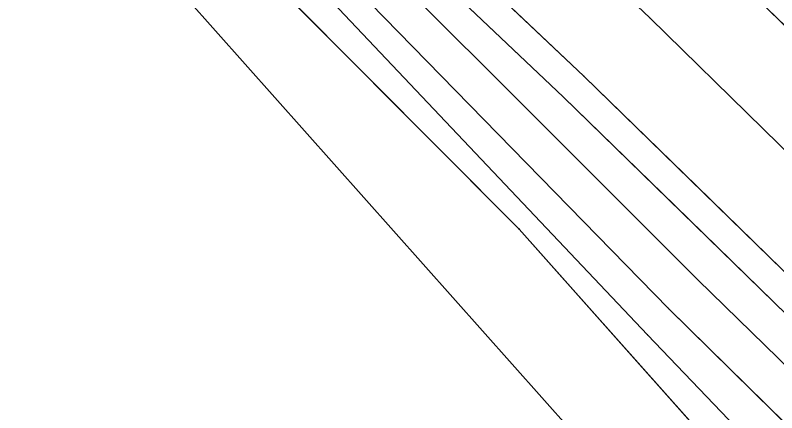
# Model space of a CAD drawing. Extents: x -99999 to 591807, y -99999 to 347168.
# Drawn here: x 588213.6 to 588313, y 346169.7 to 346221.5 of the extents above; entities that cross this region are included whole.
import ezdxf

# ---------------------------------------------------------------- set-up
doc = ezdxf.new("R2010")
doc.units = 0
for name, color, linetype in [('S_BREAKLINE', 7, 'Continuous'), ('S_DITCHLINE', 7, 'Continuous'), ('S_EDGE_PAVEMENT', 7, 'Continuous'), ('S_FENCE', 7, 'Continuous'), ('S_GRD_PT_SYM', 7, 'Continuous'), ('S_MSC_PT_SYM', 7, 'Continuous'), ('S_PAVEMENT_CROWN', 7, 'Continuous'), ('S_RDW_PT_SYM', 7, 'Continuous'), ('S_SHOULDER', 7, 'Continuous'), ('S_WATER_UTILITIES', 7, 'Continuous')]:
    doc.layers.add(name, color=color, linetype=linetype)

msp = doc.modelspace()

# ---------------------------------------------------------------- linework, layer by layer
at = {"layer": 'S_BREAKLINE'}
for points in [[(587985.007, 346494.142), (588043.408, 346436.277), (588108.559, 346374.608), (588173.852, 346311.357), (588242.383, 346247.25), (588302.697, 346186.986), (588369.158, 346122.224), (588383.207, 346097.167), (588432.308, 346045.452), (588485.71, 345983.723), (588533.051, 345919.601)], [(587978.947, 346487.853), (588038.255, 346431.024), (588103.615, 346368.923), (588168.93, 346306.428), (588237.999, 346241.179), (588296.132, 346179.846), (588360.541, 346112.54), (588377.938, 346092.952), (588425.834, 346037.788), (588477.63, 345977.565), (588525.633, 345916.464)]]:
    msp.add_lwpolyline(points, dxfattribs=at)
at = {"layer": 'S_DITCHLINE'}
for points in [[(587981.381, 346490.489), (588040.721, 346433.289), (588105.81, 346371.994), (588170.92, 346308.422), (588239.535, 346243.967), (588298.867, 346183.241), (588365.047, 346118.269), (588381.602, 346095.516), (588429.365, 346040.978), (588482.843, 345982.856), (588529.718, 345920.184), (588552.998, 345879.12), (588569.51, 345828.652), (588585.869, 345761.878), (588598.499, 345693.111), (588612.58, 345591.707), (588620.738, 345530.501), (588634.946, 345464.485), (588639.413, 345427.117), (588638.596, 345425.107)], [(588154.643, 346324.315), (588170.92, 346308.422), (588188.074, 346292.308), (588205.228, 346276.194), (588222.381, 346260.081), (588239.535, 346243.967), (588254.368, 346228.786), (588269.201, 346213.604), (588284.034, 346198.423), (588298.867, 346183.241), (588315.412, 346166.998), (588331.957, 346150.755), (588348.502, 346134.512), (588365.047, 346118.269), (588373.324, 346106.893)]]:
    msp.add_lwpolyline(points, dxfattribs=at)
at = {"layer": 'S_EDGE_PAVEMENT'}
for points in [[(588006.506, 346515.665), (588037.252, 346486.281), (588068.965, 346456.074), (588098.412, 346427.99), (588126.486, 346401.048), (588156.062, 346372.419), (588184.379, 346345.174), (588213.093, 346317.554), (588241.735, 346289.831), (588275.211, 346257.515), (588304.275, 346229.616), (588334.125, 346200.795), (588363.948, 346171.697), (588391.179, 346144.843), (588419.554, 346117.127), (588447.946, 346088.704), (588472.864, 346062.771), (588495.2, 346037.929), (588515.958, 346012.839), (588538.304, 345983.933), (588553.852, 345961.476), (588569.437, 345935.938), (588581.549, 345913.628)], [(587990.039, 346499.659), (588021.444, 346469.827), (588052.982, 346439.412), (588082.26, 346411.475), (588110.157, 346384.471), (588139.714, 346355.894), (588167.475, 346329.092), (588196.939, 346300.739), (588228.679, 346270.069), (588258.368, 346241.406), (588287.791, 346213.567), (588317.296, 346184.82), (588347.777, 346154.949), (588374.652, 346128.542), (588403.229, 346100.418), (588430.525, 346072.999), (588454.75, 346047.655), (588476.4, 346023.753), (588497.807, 345997.867), (588518.495, 345970.798), (588533.243, 345949.774), (588549.253, 345924.479)], [(588198.736, 346331.364), (588213.093, 346317.554), (588227.414, 346303.693), (588241.735, 346289.831), (588258.473, 346273.673), (588275.211, 346257.515), (588289.743, 346243.566), (588304.275, 346229.616), (588319.2, 346215.206), (588334.125, 346200.795), (588349.036, 346186.246), (588363.948, 346171.697), (588377.564, 346158.27)], [(588167.475, 346329.092), (588182.207, 346314.916), (588196.939, 346300.739), (588212.809, 346285.404), (588228.679, 346270.069), (588243.524, 346255.738), (588258.368, 346241.406), (588273.08, 346227.487), (588287.791, 346213.567), (588302.544, 346199.194), (588317.296, 346184.82), (588332.537, 346169.885), (588347.777, 346154.949), (588361.215, 346141.746), (588374.652, 346128.542)]]:
    msp.add_lwpolyline(points, dxfattribs=at)
at = {"layer": 'S_FENCE'}
for p, q in [((588241.338, 346231.771), (588279.378, 346193.622)), ((588279.378, 346193.622), (588304.44, 346165.465))]:
    msp.add_line(p, q, dxfattribs=at)
for points in [[(588241.338, 346231.771), (588279.378, 346193.622)], [(588279.378, 346193.622), (588304.44, 346165.465)]]:
    msp.add_lwpolyline(points, dxfattribs=at)
at = {"layer": 'S_GRD_PT_SYM'}
for points in [[(588302.697, 346186.986), (588302.732, 346187.022), (588302.697, 346186.986), (588302.661, 346187.021), (588302.697, 346186.986), (588302.662, 346186.95), (588302.697, 346186.986), (588302.733, 346186.951)], [(588298.867, 346183.241), (588298.902, 346183.277), (588298.867, 346183.241), (588298.831, 346183.276), (588298.867, 346183.241), (588298.832, 346183.205), (588298.867, 346183.241), (588298.903, 346183.206)], [(588296.132, 346179.846), (588296.168, 346179.88), (588296.132, 346179.846), (588296.097, 346179.882), (588296.132, 346179.846), (588296.096, 346179.811), (588296.132, 346179.846), (588296.166, 346179.81)]]:
    msp.add_lwpolyline(points, close=True, dxfattribs=at)
at = {"layer": 'S_MSC_PT_SYM'}
msp.add_lwpolyline([(588279.378, 346193.622), (588279.378, 346193.672), (588279.378, 346193.622), (588279.328, 346193.622), (588279.378, 346193.622), (588279.378, 346193.572), (588279.378, 346193.622), (588279.428, 346193.622)], dxfattribs=at)
at = {"layer": 'S_PAVEMENT_CROWN'}
for points in [[(587997.944, 346508.04), (588029.706, 346477.772), (588061.361, 346447.919), (588091.093, 346419.114), (588118.074, 346392.844), (588147.792, 346363.812), (588175.772, 346337.118), (588205.846, 346308.092), (588236.225, 346278.658), (588266.547, 346249.5), (588296.482, 346221.112), (588325.949, 346192.27), (588355.725, 346163.525), (588383.279, 346136.413), (588411.182, 346108.722), (588439.242, 346080.601), (588464.531, 346055.005), (588485.922, 346030.52), (588506.558, 346005.755), (588528.338, 345977.311), (588543.876, 345955.523), (588560.06, 345929.961), (588571.313, 345908.674)], [(588190.809, 346322.605), (588205.846, 346308.092), (588221.035, 346293.375), (588236.225, 346278.658), (588251.386, 346264.079), (588266.547, 346249.5), (588281.514, 346235.306), (588296.482, 346221.112), (588311.215, 346206.691), (588325.949, 346192.27), (588340.837, 346177.897), (588355.725, 346163.525), (588369.502, 346149.969), (588383.279, 346136.413)]]:
    msp.add_lwpolyline(points, dxfattribs=at)
at = {"layer": 'S_RDW_PT_SYM'}
for points in [[(588296.482, 346221.112), (588296.517, 346221.147), (588296.482, 346221.112), (588296.446, 346221.147), (588296.482, 346221.112), (588296.447, 346221.076), (588296.482, 346221.112), (588296.518, 346221.077)], [(588287.791, 346213.567), (588287.826, 346213.603), (588287.791, 346213.567), (588287.755, 346213.602), (588287.791, 346213.567), (588287.756, 346213.531), (588287.791, 346213.567), (588287.827, 346213.532)], [(588285.11, 346210.855), (588285.145, 346210.891), (588285.11, 346210.855), (588285.074, 346210.89), (588285.11, 346210.855), (588285.075, 346210.819), (588285.11, 346210.855), (588285.146, 346210.82)]]:
    msp.add_lwpolyline(points, close=True, dxfattribs=at)
at = {"layer": 'S_SHOULDER'}
for points in [[(587987.101, 346496.673), (588018.378, 346466.602), (588049.781, 346436.075), (588078.444, 346407.928), (588107.073, 346380.792), (588136.202, 346353.173), (588164.678, 346326.195), (588193.77, 346298.03), (588226.039, 346266.739), (588255.759, 346238.662), (588285.11, 346210.855), (588314.364, 346182.396), (588345.002, 346152.619), (588372.244, 346126.492), (588400.279, 346098.36), (588427.769, 346070.597), (588452.079, 346045.577), (588473.813, 346021.511), (588494.82, 345995.695), (588515.11, 345968.814), (588530.371, 345947.671), (588545.694, 345922.751)], [(588164.678, 346326.195), (588179.224, 346312.113), (588193.77, 346298.03), (588209.904, 346282.384), (588226.039, 346266.739), (588240.899, 346252.7), (588255.759, 346238.662), (588270.435, 346224.758), (588285.11, 346210.855), (588299.737, 346196.625), (588314.364, 346182.396), (588329.683, 346167.507), (588345.002, 346152.619), (588358.623, 346139.555), (588372.244, 346126.492)]]:
    msp.add_lwpolyline(points, dxfattribs=at)
at = {"layer": 'S_WATER_UTILITIES'}
msp.add_line((588221.524, 346239.939), (588308.272, 346142.553), dxfattribs=at)

doc.saveas('drawing.dxf')
